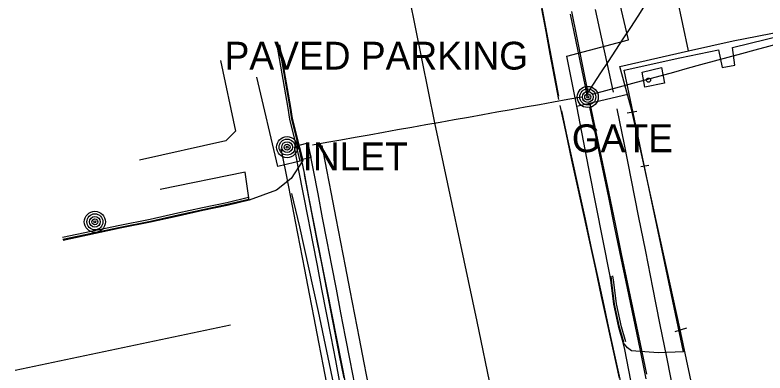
# Model space of a CAD drawing. Extents: x 368532 to 392481, y 10654822 to 10676899.
# Drawn here: x 387318.1 to 387453.1, y 10658414.6 to 10658479 of the extents above; entities that cross this region are included whole.
import ezdxf

# ---------------------------------------------------------------- set-up
doc = ezdxf.new("R2010")
doc.units = 0
for name, color, linetype in [('p_Catenary', 7, 'Continuous'), ('p_drainage inlet', 7, 'Continuous'), ('p_dtm sidewalk', 7, 'Continuous'), ('p_road - paved curb', 7, 'Continuous'), ('p_road general road feature', 7, 'Continuous'), ('p_road paint stripe', 7, 'Continuous'), ('p_structure fence', 7, 'Continuous'), ('p_structure unidentified', 7, 'Continuous'), ('p_utility general pole', 7, 'Continuous')]:
    doc.layers.add(name, color=color, linetype=linetype)

msp = doc.modelspace()

# ---------------------------------------------------------------- linework, layer by layer
at = {"layer": 'p_Catenary'}
for points in [[(387420.9, 10658464.5), (387422.24, 10658466.55), (387423.58, 10658468.59), (387424.92, 10658470.64), (387426.26, 10658472.69), (387427.6, 10658474.73), (387428.94, 10658476.78), (387430.28, 10658478.82), (387431.62, 10658480.87), (387432.96, 10658482.92), (387434.3, 10658484.96), (387435.64, 10658487.01), (387436.98, 10658489.06), (387438.32, 10658491.1), (387439.66, 10658493.15), (387441, 10658495.2), (387442.34, 10658497.24), (387443.69, 10658499.29), (387445.03, 10658501.33), (387446.37, 10658503.38)], [(387412.82, 10658480.97), (387413.61, 10658476.83), (387414.39, 10658472.69), (387415.18, 10658468.55), (387415.96, 10658464.41)], [(387412.89, 10658480.13), (387413.65, 10658476.05), (387414.4, 10658471.96), (387415.16, 10658467.88), (387415.92, 10658463.8)], [(387418.3, 10658479.65), (387419.25, 10658474.88), (387420.2, 10658470.1), (387421.15, 10658465.33)], [(387422.53, 10658479.99), (387423.62, 10658475.04), (387424.7, 10658470.09), (387425.78, 10658465.15)], [(387418.03, 10658479.18), (387419.04, 10658474.26), (387420.06, 10658469.34), (387421.07, 10658464.41)], [(387422.01, 10658464.75), (387424.45, 10658465.41), (387426.9, 10658466.08), (387429.34, 10658466.75), (387431.79, 10658467.41), (387434.23, 10658468.08), (387436.68, 10658468.74), (387439.12, 10658469.41), (387441.57, 10658470.08), (387444.01, 10658470.74), (387446.46, 10658471.41), (387448.9, 10658472.07), (387451.35, 10658472.74), (387453.79, 10658473.41), (387456.24, 10658474.07), (387458.68, 10658474.74), (387461.13, 10658475.4), (387463.57, 10658476.07), (387466.02, 10658476.73), (387468.47, 10658477.4)], [(387371.67, 10658455.65), (387374.22, 10658456.1), (387376.77, 10658456.56), (387379.32, 10658457.01), (387381.88, 10658457.47), (387384.43, 10658457.92), (387386.98, 10658458.38), (387389.53, 10658458.83), (387392.08, 10658459.29), (387394.64, 10658459.74), (387397.19, 10658460.2), (387399.74, 10658460.65), (387402.29, 10658461.11), (387404.84, 10658461.56), (387407.39, 10658462.02), (387409.95, 10658462.47), (387412.5, 10658462.93), (387415.05, 10658463.38), (387417.6, 10658463.84), (387420.15, 10658464.29)], [(387416.16, 10658462.72), (387417.23, 10658457.81), (387418.29, 10658452.9), (387419.36, 10658448), (387420.43, 10658443.09), (387421.5, 10658438.19), (387422.57, 10658433.28), (387423.63, 10658428.38), (387424.7, 10658423.47), (387425.77, 10658418.57), (387426.84, 10658413.66)], [(387421.53, 10658462.45), (387422.66, 10658457.01), (387423.78, 10658451.58), (387424.91, 10658446.14), (387426.04, 10658440.71), (387427.16, 10658435.27), (387428.29, 10658429.83), (387429.42, 10658424.4), (387430.55, 10658418.96), (387431.67, 10658413.53)], [(387421.6, 10658463.09), (387422.73, 10658457.68), (387423.86, 10658452.27), (387424.98, 10658446.86), (387426.11, 10658441.45), (387427.24, 10658436.04), (387428.37, 10658430.63), (387429.5, 10658425.22), (387430.62, 10658419.81), (387431.75, 10658414.4)], [(387426.45, 10658462.14), (387427.73, 10658455.71), (387429.01, 10658449.28), (387430.29, 10658442.86), (387431.57, 10658436.43), (387432.85, 10658430), (387434.13, 10658423.58), (387435.41, 10658417.15), (387436.69, 10658410.73), (387437.97, 10658404.3), (387439.25, 10658397.87), (387440.53, 10658391.45), (387441.81, 10658385.02), (387443.09, 10658378.59), (387444.37, 10658372.17), (387445.65, 10658365.74), (387446.93, 10658359.32), (387448.21, 10658352.89), (387449.49, 10658346.46), (387450.77, 10658340.04), (387452.05, 10658333.61), (387453.33, 10658327.18)], [(387416.46, 10658461.79), (387417.52, 10658456.91), (387418.58, 10658452.02), (387419.64, 10658447.13), (387420.71, 10658442.25), (387421.77, 10658437.36), (387422.83, 10658432.48), (387423.89, 10658427.59), (387424.96, 10658422.71), (387426.02, 10658417.82), (387427.08, 10658412.94)], [(387368.35, 10658455.31), (387369.18, 10658451.04), (387370.01, 10658446.77), (387370.83, 10658442.49), (387371.66, 10658438.22), (387372.48, 10658433.95), (387373.31, 10658429.67), (387374.13, 10658425.4), (387374.96, 10658421.13), (387375.79, 10658416.86), (387376.61, 10658412.58)], [(387370.95, 10658455.36), (387371.78, 10658451.08), (387372.6, 10658446.8), (387373.43, 10658442.52), (387374.25, 10658438.23), (387375.08, 10658433.95), (387375.9, 10658429.67), (387376.73, 10658425.39), (387377.56, 10658421.1), (387378.38, 10658416.82), (387379.21, 10658412.54)], [(387373.36, 10658455.5), (387374.19, 10658451.16), (387375.03, 10658446.82), (387375.87, 10658442.48), (387376.71, 10658438.14), (387377.55, 10658433.8), (387378.39, 10658429.46), (387379.22, 10658425.12), (387380.06, 10658420.78), (387380.9, 10658416.44), (387381.74, 10658412.1)], [(387366, 10658454.92), (387366.85, 10658450.57), (387367.69, 10658446.22), (387368.53, 10658441.88), (387369.37, 10658437.53), (387370.22, 10658433.19), (387371.06, 10658428.84), (387371.9, 10658424.5), (387372.74, 10658420.15), (387373.59, 10658415.81), (387374.43, 10658411.46)], [(387369.3, 10658454.79), (387370.14, 10658450.54), (387370.97, 10658446.29), (387371.81, 10658442.04), (387372.65, 10658437.79), (387373.49, 10658433.54), (387374.33, 10658429.29), (387375.16, 10658425.04), (387376, 10658420.79), (387376.84, 10658416.54), (387377.68, 10658412.29)], [(387370.15, 10658450.3), (387370.95, 10658446.23), (387371.74, 10658442.15), (387372.53, 10658438.08), (387373.32, 10658434.01), (387374.11, 10658429.94), (387374.9, 10658425.86), (387375.7, 10658421.79), (387376.49, 10658417.72), (387377.28, 10658413.65)]]:
    msp.add_lwpolyline(points, dxfattribs=at)
at = {"layer": 'p_drainage inlet'}
for p, q in [((387370.83, 10658455.93), (387369.22, 10658455.54)), ((387371.43, 10658453.44), (387370.83, 10658455.93)), ((387369.85, 10658453.05), (387371.43, 10658453.44))]:
    msp.add_line(p, q, dxfattribs=at)
at = {"layer": 'p_dtm sidewalk'}
for p, q in [((387365.45, 10658451.73), (387361.64, 10658467.79)), ((387419.21, 10658462.61), (387428.67, 10658464.81)), ((387369.9, 10658452.84), (387365.45, 10658451.73)), ((387359.58, 10658450.7), (387344.26, 10658447.58)), ((387360.27, 10658445.68), (387359.58, 10658450.7))]:
    msp.add_line(p, q, dxfattribs=at)
at = {"layer": 'p_road - paved curb'}
for p, q in [((387428.55, 10658474.53), (387425.78, 10658486.28)), ((387417.44, 10658471.62), (387428.55, 10658474.53)), ((387365.25, 10658473.57), (387367.23, 10658462.26)), ((387365.59, 10658473.63), (387367.57, 10658462.32)), ((387365.74, 10658473.66), (387367.72, 10658462.35)), ((387419.21, 10658462.61), (387417.44, 10658471.62)), ((387367.23, 10658462.26), (387367.53, 10658460.24)), ((387367.57, 10658462.32), (387367.87, 10658460.32)), ((387367.72, 10658462.35), (387368.02, 10658460.36)), ((387421.41, 10658451.4), (387419.21, 10658462.61)), ((387367.53, 10658460.24), (387369.41, 10658452.73)), ((387367.87, 10658460.32), (387369.75, 10658452.82)), ((387368.02, 10658460.36), (387368.96, 10658456.6)), ((387368.96, 10658456.6), (387369.2, 10658455.66)), ((387369.2, 10658455.66), (387369.22, 10658455.54)), ((387369.22, 10658455.54), (387369.25, 10658455.43)), ((387369.25, 10658455.43), (387369.31, 10658455.19)), ((387369.31, 10658455.19), (387369.43, 10658454.72)), ((387369.43, 10658454.72), (387369.66, 10658453.78)), ((387369.9, 10658452.84), (387367.86, 10658449.57)), ((387369.66, 10658453.78), (387369.78, 10658453.31)), ((387369.78, 10658453.31), (387369.84, 10658453.08)), ((387369.84, 10658453.08), (387369.85, 10658453.05)), ((387369.85, 10658453.05), (387369.86, 10658453.02)), ((387369.86, 10658453.02), (387369.87, 10658452.96)), ((387369.87, 10658452.96), (387369.9, 10658452.84)), ((387425.24, 10658432), (387421.41, 10658451.4)), ((387367.86, 10658449.57), (387365.18, 10658447.49)), ((387365.18, 10658447.49), (387360.27, 10658445.68)), ((387360.15, 10658446.17), (387356.23, 10658445.23)), ((387360.24, 10658445.83), (387356.31, 10658444.89)), ((387356.23, 10658445.23), (387351.85, 10658444.31)), ((387356.31, 10658444.89), (387351.93, 10658443.97)), ((387356.34, 10658444.74), (387351.96, 10658443.82)), ((387360.27, 10658445.68), (387356.34, 10658444.74)), ((387347.41, 10658443.33), (387342.44, 10658442.22)), ((387351.85, 10658444.31), (387347.41, 10658443.33)), ((387351.93, 10658443.97), (387347.49, 10658442.99)), ((387351.96, 10658443.82), (387347.52, 10658442.84)), ((387342.44, 10658442.22), (387336.98, 10658441.12)), ((387342.51, 10658441.88), (387337.05, 10658440.78)), ((387342.54, 10658441.73), (387337.08, 10658440.63)), ((387347.49, 10658442.99), (387342.51, 10658441.88)), ((387347.52, 10658442.84), (387342.54, 10658441.73)), ((387336.98, 10658441.12), (387326.69, 10658438.95)), ((387337.05, 10658440.78), (387326.76, 10658438.61)), ((387337.08, 10658440.63), (387326.79, 10658438.46)), ((387425.4, 10658430.87), (387425.24, 10658432)), ((387425.55, 10658430.89), (387425.39, 10658432.02)), ((387425.89, 10658426.97), (387425.4, 10658430.87)), ((387426.04, 10658427), (387425.55, 10658430.89)), ((387425.9, 10658430.94), (387425.74, 10658432.07)), ((387426.38, 10658427.05), (387425.9, 10658430.94)), ((387426.78, 10658422.79), (387425.89, 10658426.97)), ((387426.93, 10658422.83), (387426.04, 10658427)), ((387427.27, 10658422.91), (387426.38, 10658427.05)), ((387427.58, 10658420.08), (387426.78, 10658422.79)), ((387427.72, 10658420.12), (387426.93, 10658422.83)), ((387428.06, 10658420.22), (387427.27, 10658422.91)), ((387427.88, 10658418.85), (387427.58, 10658420.08)), ((387430.42, 10658405.53), (387427.88, 10658418.85))]:
    msp.add_line(p, q, dxfattribs=at)
at = {"layer": 'p_road general road feature'}
for p, q in [((387447.22, 10658473.17), (387456.74, 10658475.48)), ((387437.74, 10658471.31), (387444.72, 10658472.75)), ((387444.72, 10658472.75), (387445.38, 10658469.54)), ((387447.69, 10658470), (387447.22, 10658473.17)), ((387355.12, 10658470.81), (387357.81, 10658458.12)), ((387427.77, 10658469.08), (387437.74, 10658471.31)), ((387445.38, 10658469.54), (387447.69, 10658470)), ((387428.67, 10658464.81), (387427.77, 10658469.08)), ((387431, 10658468.7), (387434.48, 10658469.53)), ((387431.46, 10658466.03), (387431, 10658468.7)), ((387434.48, 10658469.53), (387434.98, 10658466.74)), ((387434.98, 10658466.74), (387431.46, 10658466.03)), ((387438.4, 10658418.39), (387428.67, 10658464.81)), ((387357.81, 10658458.12), (387356.08, 10658456.39)), ((387356.08, 10658456.39), (387340.51, 10658452.86)), ((387428.36, 10658419.1), (387427.58, 10658420.08)), ((387429.06, 10658418.57), (387428.36, 10658419.1)), ((387433.88, 10658418.24), (387429.06, 10658418.57)), ((387438.4, 10658418.39), (387433.88, 10658418.24))]:
    msp.add_line(p, q, dxfattribs=at)
at = {"layer": 'p_road paint stripe'}
for p, q in [((387393.68, 10658459.58), (387387, 10658492.66)), ((387401.29, 10658423.86), (387393.68, 10658459.58)), ((387367.87, 10658446.89), (387369.31, 10658440.87)), ((387369.31, 10658440.87), (387372.68, 10658425.66)), ((387372.68, 10658425.66), (387378.71, 10658397.22)), ((387356.9, 10658423.2), (387318.14, 10658415.02)), ((387406.83, 10658397.53), (387401.29, 10658423.86))]:
    msp.add_line(p, q, dxfattribs=at)
at = {"layer": 'p_structure fence'}
for p, q in [((387439.35, 10658472.55), (387434.63, 10658494.42)), ((387447.36, 10658474.38), (387468.5, 10658478.47)), ((387439.35, 10658472.55), (387447.36, 10658474.38)), ((387427, 10658469.73), (387439.35, 10658472.55)), ((387429.11, 10658461.84), (387427, 10658469.73)), ((387430.01, 10658461.65), (387428.28, 10658461.35)), ((387431.35, 10658451.87), (387429.11, 10658461.84)), ((387432.19, 10658451.92), (387430.78, 10658451.71)), ((387437.76, 10658422.64), (387431.35, 10658451.87)), ((387438.96, 10658422.66), (387436.84, 10658421.98)), ((387441.66, 10658404.29), (387437.76, 10658422.64))]:
    msp.add_line(p, q, dxfattribs=at)
at = {"layer": 'p_structure unidentified'}
msp.add_circle((387432.13, 10658467.29), 0.375, dxfattribs=at)
at = {"layer": 'p_utility general pole'}
for centre, radius in [((387421.2, 10658464.26), 1.9), ((387421.2, 10658464.26), 1.44), ((387421.2, 10658464.26), 0.973), ((387421.2, 10658464.26), 0.539), ((387421.2, 10658464.26), 0.192), ((387367.1, 10658455.23), 1.9), ((387367.1, 10658455.23), 1.44), ((387367.1, 10658455.23), 0.973), ((387367.1, 10658455.23), 0.539), ((387367.1, 10658455.23), 0.192), ((387332.51, 10658441.79), 1.9), ((387332.51, 10658441.79), 1.44), ((387332.51, 10658441.79), 0.973), ((387332.51, 10658441.79), 0.539), ((387332.51, 10658441.79), 0.192)]:
    msp.add_circle(centre, radius, dxfattribs=at)

# ---------------------------------------------------------------- texts
at = {"layer": 'p_drainage inlet'}
msp.add_text(' INLET', height=5, dxfattribs=at).set_placement((387368.01, 10658451.07))
at = {"layer": 'p_road general road feature'}
msp.add_text(' PAVED PARKING', height=5, dxfattribs=at).set_placement((387353.99, 10658469.19))
at = {"layer": 'p_structure fence'}
msp.add_text(' GATE', height=5, dxfattribs=at).set_placement((387416.47, 10658454.32))

doc.saveas('drawing.dxf')
